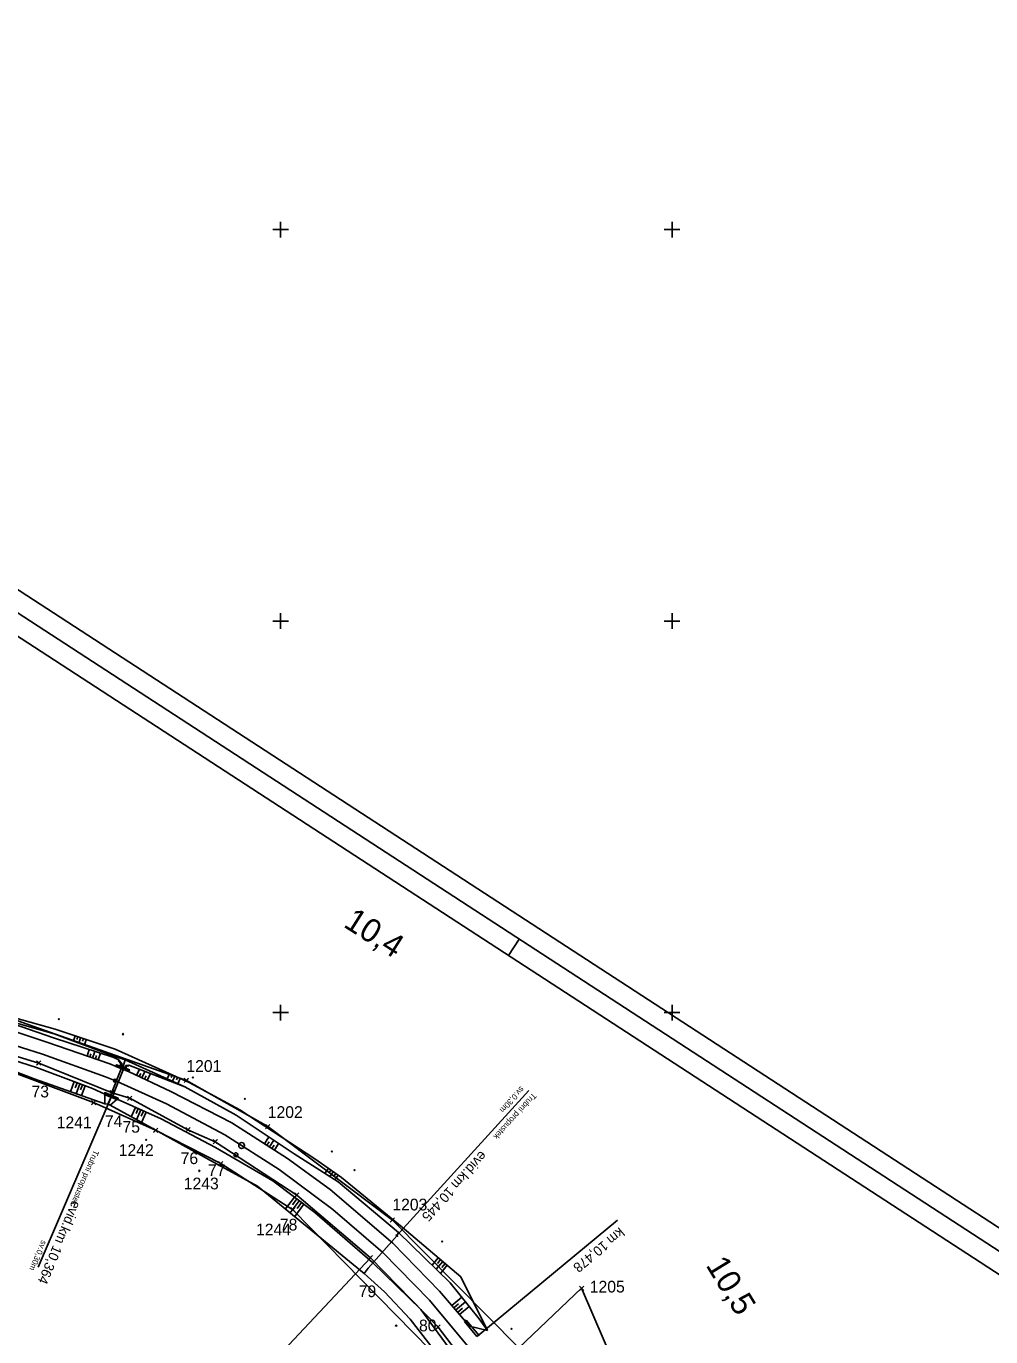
# Model space of a CAD drawing. Extents: x -866402 to -860377, y -1041908 to -1038598.
# Drawn here: x -861965 to -861718.6, y -1039382.8 to -1039048.1 of the extents above; entities that cross this region are included whole.
import ezdxf

# ---------------------------------------------------------------- set-up
doc = ezdxf.new("R2010")
doc.units = 0
for name, color, linetype in [('PS 01 trasa', 7, 'Continuous'), ('PS 02 trasa', 7, 'Continuous'), ('SZDC', 7, 'Continuous'), ('Vrstva 1', 7, 'Continuous'), ('Vrstva 16', 7, 'Continuous'), ('Vrstva 19', 7, 'Continuous'), ('Vrstva 48', 7, 'Continuous'), ('Vrstva 49', 7, 'Continuous'), ('Vrstva 5', 7, 'Continuous'), ('Vrstva 60', 7, 'Continuous'), ('Vrstva 7', 7, 'Continuous'), ('Vrstva 9', 7, 'Continuous')]:
    doc.layers.add(name, color=color, linetype=linetype)

msp = doc.modelspace()

# ---------------------------------------------------------------- linework, layer by layer
at = {"layer": 'PS 01 trasa'}
msp.add_lwpolyline([(-862082.39, -1039277.83), (-862079, -1039278.79), (-862057.7, -1039284.82), (-862054.64, -1039285.74), (-862009.62, -1039298.66), (-861985.7, -1039305.58), (-861961.75, -1039312.87), (-861943.02, -1039320.45), (-861938.52, -1039321.88), (-861923.67, -1039329.91), (-861916.69, -1039332.97), (-861895.86, -1039346.6), (-861877.06, -1039362.59), (-861859.77, -1039380.3), (-861844.87, -1039399.82)], dxfattribs=at)
at = {"layer": 'PS 02 trasa'}
msp.add_line((-861945.96, -1039436.13), (-861877.06, -1039362.59), dxfattribs=at)
msp.add_lwpolyline([(-861985.7, -1039305.58), (-861961.75, -1039312.87), (-861943.02, -1039320.45), (-861938.52, -1039321.88), (-861923.67, -1039329.91), (-861916.69, -1039332.97), (-861895.86, -1039346.6), (-861877.06, -1039362.59), (-861859.77, -1039380.3), (-861844.87, -1039399.82)], dxfattribs=at)
at = {"layer": 'SZDC'}
for points in [[(-862234.51, -1039218.03), (-862199.37, -1039224.74), (-862172.78, -1039232.45), (-862122.79, -1039257.25), (-862092.95, -1039265.69), (-862091.86, -1039266.04), (-862083.69, -1039268.63), (-862083.26, -1039268.77), (-862042.87, -1039279.64), (-861979.98, -1039297.59), (-861924.06, -1039317.33), (-861903.27, -1039329.1), (-861871.45, -1039352.97), (-861839.12, -1039385.66), (-861823.12, -1039370.41), (-861814.46, -1039390.55)], [(-861669.39, -1039610.88), (-861739.98, -1039582.51), (-861736.58, -1039570.11), (-861761.11, -1039550.44), (-861785.99, -1039518.1), (-861810.72, -1039466.47), (-861837.37, -1039424.62), (-861848.52, -1039406.82), (-861855.53, -1039393.66), (-861857.34, -1039390.64), (-861896.85, -1039350.33), (-861915.3, -1039338.57), (-861931.91, -1039330.04), (-861947.75, -1039322.96), (-861987.36, -1039308.17), (-862085.83, -1039279.58), (-862090.03, -1039278.64), (-862095.47, -1039277.41), (-862098.88, -1039276.65), (-862122.58, -1039271.04), (-862135.01, -1039264.12), (-862179.78, -1039258.36), (-862197.34, -1039258.12), (-862239.36, -1039240.49)]]:
    msp.add_lwpolyline(points, dxfattribs=at)
at = {"layer": 'Vrstva 1'}
msp.add_line((-861841.8, -1039285.41), (-861839.08, -1039281.22), dxfattribs=at)
for points in [[(-862350.36, -1039297.02), (-861294.1, -1039983.97), (-861132.18, -1039735), (-862188.44, -1039048.05)], [(-862186.98, -1039054.97), (-861139.1, -1039736.46), (-861295.57, -1039977.05), (-862343.44, -1039295.55)], [(-862336.53, -1039294.09), (-861468.88, -1039858.37), (-861317.86, -1039626.16), (-862185.51, -1039061.88)], [(-862185.51, -1039061.88), (-861317.86, -1039626.16), (-861468.88, -1039858.37), (-862336.53, -1039294.09)]]:
    msp.add_lwpolyline(points, close=True, dxfattribs=at)
msp.add_lwpolyline([(-861982.25, -1039303.97), (-861976.96, -1039305.52), (-861960.8, -1039310.59), (-861944.73, -1039316.39), (-861941.75, -1039317.61), (-861929.17, -1039323.27), (-861914.24, -1039331.25), (-861900.34, -1039340.05), (-861886.66, -1039350.25), (-861873.88, -1039361.31), (-861861.93, -1039373.45), (-861850.99, -1039386.62), (-861841.42, -1039400.15), (-861832.64, -1039414.5), (-861824.82, -1039428.99), (-861817.53, -1039443.72)], dxfattribs=at)
msp.add_circle((-861942.24, -1039317.4), 0.4, dxfattribs=at)
at = {"layer": 'Vrstva 16'}
for p, q in [((-861940.56, -1039312.89), (-861941.27, -1039312.06)), ((-861939.28, -1039313.71), (-861939.47, -1039313.49))]:
    msp.add_line(p, q, dxfattribs=at)
for points in [[(-861941.27, -1039312.06), (-861941.38, -1039312.28), (-861940.84, -1039312.98)], [(-861940.94, -1039313.63), (-861940.84, -1039312.98), (-861940.56, -1039312.89), (-861940.56, -1039313.84), (-861940.94, -1039313.63)], [(-861939.63, -1039314.11), (-861939.28, -1039313.71), (-861938.77, -1039313.59), (-861938.74, -1039313.41), (-861939.47, -1039313.49), (-861939.84, -1039313.98), (-861939.63, -1039314.11)]]:
    msp.add_lwpolyline(points, dxfattribs=at)
at = {"layer": 'Vrstva 19'}
for p, q in [((-861943.52, -1039321.39), (-861940.58, -1039313.92)), ((-861942.98, -1039321.61), (-861940.03, -1039314.15)), ((-861942.07, -1039313.75), (-861941.91, -1039313.31)), ((-861938.8, -1039315.05), (-861942.07, -1039313.75)), ((-861942.07, -1039313.75), (-861942.07, -1039313.75)), ((-861941.97, -1039313.79), (-861942.07, -1039313.75)), ((-861941.97, -1039313.79), (-861941.84, -1039313.42)), ((-861941.97, -1039313.79), (-861941.97, -1039313.79)), ((-861941.91, -1039313.31), (-861941.91, -1039313.31)), ((-861941.91, -1039313.31), (-861941.84, -1039313.42)), ((-861938.61, -1039314.6), (-861941.91, -1039313.31)), ((-861941.84, -1039313.42), (-861938.74, -1039314.65)), ((-861938.89, -1039315.03), (-861938.8, -1039315.05)), ((-861938.63, -1039314.6), (-861938.8, -1039315.05)), ((-861938.74, -1039314.65), (-861938.61, -1039314.6)), ((-861945.03, -1039320.88), (-861944.86, -1039320.44)), ((-861945.03, -1039320.88), (-861945.03, -1039320.88)), ((-861941.68, -1039322.25), (-861945.03, -1039320.88)), ((-861944.91, -1039320.84), (-861941.73, -1039322.14)), ((-861943.27, -1039321.5), (-861944.91, -1039320.84)), ((-861944.86, -1039320.44), (-861944.86, -1039320.44)), ((-861870.36, -1039356.99), (-861836.59, -1039319.85)), ((-861943.31, -1039321.58), (-861961.89, -1039365.02)), ((-861941.73, -1039322.14), (-861943.27, -1039321.5)), ((-861941.73, -1039322.14), (-861941.73, -1039322.14)), ((-861941.68, -1039322.25), (-861941.68, -1039322.25)), ((-861941.49, -1039321.82), (-861941.49, -1039321.82)), ((-861870.25, -1039356.91), (-861877.67, -1039365.28))]:
    msp.add_line(p, q, dxfattribs=at)
for points in [[(-861942.07, -1039313.75), (-861941.91, -1039313.31), (-861938.63, -1039314.6)], [(-861941.97, -1039313.79), (-861941.84, -1039313.42), (-861941.84, -1039313.42)], [(-861941.84, -1039313.42), (-861940.94, -1039313.63), (-861940.56, -1039313.84), (-861940.31, -1039314.03), (-861939.84, -1039313.98), (-861939.63, -1039314.11), (-861938.74, -1039314.65)], [(-861938.89, -1039315.03), (-861938.74, -1039314.65), (-861938.74, -1039314.65), (-861938.88, -1039315.03), (-861938.89, -1039315.03)], [(-861938.8, -1039315.05), (-861938.8, -1039315.05), (-861938.61, -1039314.6), (-861938.63, -1039314.6)], [(-861944.86, -1039320.44), (-861944.78, -1039320.47), (-861944.91, -1039320.84), (-861945.03, -1039320.88)], [(-861945.03, -1039320.88), (-861944.86, -1039320.44), (-861941.49, -1039321.82), (-861941.68, -1039322.25), (-861945.03, -1039320.88)], [(-861941.73, -1039322.14), (-861941.58, -1039321.78), (-861941.49, -1039321.82), (-861941.68, -1039322.25), (-861941.73, -1039322.14)]]:
    msp.add_lwpolyline(points, dxfattribs=at)
for centre, major_axis, ratio, start_param, end_param in [((-861940.31, -1039314.03), (0.275, -0.116), 0.000647, 3.131587, 6.293191), ((-861940.31, -1039314.03), (-0.275, 0.116), 0.001128, 3.138237, 6.286541), ((-861943.25, -1039321.5), (0.268, -0.113), 0.020449, 3.099556, 6.325222), ((-861943.25, -1039321.5), (-0.268, 0.113), 0.040065, 6.253672, 9.454291), ((-861870.31, -1039356.98), (-0.191, 0.167), 0.147773, 4.084824, 7.877385), ((-861870.31, -1039356.98), (-0.191, 0.167), 0.147773, 6.087523, 10.368009)]:
    msp.add_ellipse(centre, major_axis=major_axis, ratio=ratio, start_param=start_param, end_param=end_param, dxfattribs=at)
at = {"layer": 'Vrstva 48'}
for p, q in [((-861952.5, -1039305.93), (-861952.93, -1039307.24)), ((-861951.79, -1039306.16), (-861952.01, -1039306.83)), ((-861951.08, -1039306.4), (-861951.53, -1039307.77)), ((-861950.36, -1039306.63), (-861950.59, -1039307.33)), ((-861949.65, -1039306.87), (-861950.12, -1039308.29)), ((-861949.43, -1039311.11), (-861948.85, -1039309.42)), ((-861948.72, -1039311.35), (-861948.43, -1039310.5)), ((-861948.01, -1039311.6), (-861947.42, -1039309.89)), ((-861947.3, -1039311.84), (-861947.01, -1039310.98)), ((-861946.6, -1039312.09), (-861945.99, -1039310.35)), ((-861952.7, -1039317.63), (-861953.66, -1039320.2)), ((-861936.76, -1039316.02), (-861936.03, -1039314.46)), ((-861936.08, -1039316.34), (-861935.71, -1039315.54)), ((-861935.4, -1039316.66), (-861934.63, -1039315)), ((-861934.72, -1039316.98), (-861934.33, -1039316.13)), ((-861934.04, -1039317.3), (-861933.22, -1039315.55)), ((-861928.34, -1039315.6), (-861928.94, -1039316.92)), ((-861927.66, -1039315.91), (-861927.96, -1039316.57)), ((-861926.97, -1039316.22), (-861927.57, -1039317.54)), ((-861926.29, -1039316.53), (-861926.59, -1039317.19)), ((-861925.61, -1039316.84), (-861926.2, -1039318.15)), ((-861951.99, -1039317.89), (-861952.47, -1039319.17)), ((-861951.29, -1039318.16), (-861952.25, -1039320.7)), ((-861950.59, -1039318.42), (-861951.07, -1039319.68)), ((-861949.89, -1039318.69), (-861950.83, -1039321.19)), ((-861937.05, -1039324.21), (-861938.12, -1039326.62)), ((-861936.37, -1039324.52), (-861936.92, -1039325.75)), ((-861935.68, -1039324.82), (-861936.8, -1039327.35)), ((-861935, -1039325.13), (-861935.57, -1039326.42)), ((-861934.31, -1039325.43), (-861935.48, -1039328.07)), ((-861904.11, -1039333.48), (-861903, -1039331.73)), ((-861903.48, -1039333.88), (-861902.92, -1039333.02)), ((-861902.85, -1039334.29), (-861901.74, -1039332.56)), ((-861902.21, -1039334.69), (-861901.67, -1039333.83)), ((-861901.58, -1039335.09), (-861900.49, -1039333.39)), ((-861887.78, -1039339.77), (-861888.66, -1039341.05)), ((-861887.16, -1039340.2), (-861887.6, -1039340.83)), ((-861886.55, -1039340.63), (-861887.4, -1039341.86)), ((-861885.93, -1039341.06), (-861886.35, -1039341.66)), ((-861885.31, -1039341.49), (-861886.14, -1039342.67)), ((-861896.43, -1039347.14), (-861898.71, -1039350.15)), ((-861895.83, -1039347.59), (-861896.98, -1039349.11)), ((-861895.23, -1039348.04), (-861897.55, -1039351.1)), ((-861894.04, -1039348.95), (-861896.39, -1039352.06)), ((-861894.64, -1039348.49), (-861895.8, -1039350.04)), ((-861859.72, -1039362.6), (-861861.31, -1039364.49)), ((-861858.58, -1039363.57), (-861860.24, -1039365.54)), ((-861859.15, -1039363.09), (-861859.96, -1039364.05)), ((-861857.43, -1039364.54), (-861859.16, -1039366.59)), ((-861858, -1039364.05), (-861858.85, -1039365.06)), ((-861856.26, -1039374.84), (-861853.72, -1039372.69)), ((-861855.78, -1039375.41), (-861854.52, -1039374.34)), ((-861855.29, -1039375.98), (-861852.78, -1039373.85)), ((-861854.81, -1039376.56), (-861853.56, -1039375.5)), ((-861854.32, -1039377.13), (-861851.84, -1039375.03))]:
    msp.add_line(p, q, dxfattribs=at)
at = {"layer": 'Vrstva 49'}
for p, q in [((-861958.02, -1039306.42), (-861975.35, -1039300.44)), ((-861975.35, -1039300.44), (-861957.8, -1039305.43)), ((-861974.71, -1039299.42), (-861957.58, -1039304.25)), ((-861976.09, -1039302.12), (-861959.66, -1039307.56)), ((-861942.22, -1039309.32), (-861957.58, -1039304.25)), ((-861956.84, -1039301.48), (-861956.48, -1039301.84)), ((-861956.84, -1039301.84), (-861956.48, -1039301.48)), ((-861943.64, -1039313.11), (-861959.66, -1039307.56)), ((-861942.82, -1039311.39), (-861958.02, -1039306.42)), ((-861957.8, -1039305.43), (-861942.58, -1039311.09)), ((-861940.42, -1039305.33), (-861940.07, -1039305.68)), ((-861940.42, -1039305.68), (-861940.07, -1039305.33)), ((-861962.38, -1039313.98), (-861977.62, -1039309.18)), ((-861923.34, -1039317.87), (-861942.22, -1039309.32)), ((-861976.17, -1039311.84), (-861962.92, -1039316.94)), ((-861948, -1039319.4), (-861962.38, -1039313.98)), ((-861941.27, -1039312.06), (-861942.82, -1039311.39)), ((-861942.58, -1039311.09), (-861939.72, -1039312.06)), ((-861940.31, -1039314.03), (-861939.72, -1039312.06)), ((-861924.48, -1039318.93), (-861939.72, -1039312.06)), ((-861924.48, -1039318.93), (-861938.74, -1039313.41)), ((-861944.9, -1039323.28), (-861962.92, -1039316.94)), ((-861922.55, -1039316.43), (-861922.2, -1039316.78)), ((-861922.55, -1039316.78), (-861922.2, -1039316.43)), ((-861944.9, -1039323.28), (-861944.91, -1039320.84)), ((-861912.43, -1039328.18), (-861928.03, -1039320.11)), ((-861924.48, -1039318.93), (-861911.36, -1039326.21)), ((-861923.34, -1039317.87), (-861910.43, -1039324.84)), ((-861943.27, -1039321.5), (-861944.09, -1039323.37)), ((-861943.56, -1039323.64), (-861941.73, -1039322.14)), ((-861932.02, -1039329.97), (-861943.56, -1039323.64)), ((-861930.47, -1039327.14), (-861941.73, -1039322.14)), ((-861909.27, -1039321.87), (-861908.92, -1039322.22)), ((-861909.27, -1039322.22), (-861908.92, -1039321.87)), ((-861930.47, -1039327.14), (-861916.62, -1039334.49)), ((-861911.36, -1039326.21), (-861896.5, -1039336.03)), ((-861910.43, -1039324.84), (-861891.29, -1039337.33)), ((-861932.02, -1039329.97), (-861917.89, -1039337.73)), ((-861898.2, -1039337.25), (-861912.43, -1039328.18)), ((-861934.53, -1039332.3), (-861934.18, -1039332.66)), ((-861934.53, -1039332.66), (-861934.18, -1039332.3)), ((-861917.89, -1039337.73), (-861905.86, -1039344.29)), ((-861916.62, -1039334.49), (-861901.97, -1039342.95)), ((-861898.2, -1039337.25), (-861887.33, -1039345.15)), ((-861885.3, -1039343.2), (-861896.5, -1039336.03)), ((-861884.46, -1039342.08), (-861891.29, -1039337.33)), ((-861887.06, -1039335.26), (-861886.7, -1039335.61)), ((-861887.06, -1039335.61), (-861886.7, -1039335.26)), ((-861920.94, -1039340.22), (-861920.58, -1039340.57)), ((-861920.94, -1039340.57), (-861920.58, -1039340.22)), ((-861881.3, -1039340.06), (-861880.95, -1039340.41)), ((-861881.3, -1039340.41), (-861880.95, -1039340.06)), ((-861878.66, -1039366.59), (-861905.86, -1039344.29)), ((-861891.26, -1039351.05), (-861901.97, -1039342.95)), ((-861869.87, -1039356.16), (-861885.3, -1039343.2)), ((-861868.96, -1039354.83), (-861884.46, -1039342.08)), ((-861887.33, -1039345.15), (-861871.35, -1039358.85)), ((-861876.5, -1039363.79), (-861891.26, -1039351.05)), ((-861870.25, -1039356.91), (-861869.87, -1039356.16)), ((-861853.95, -1039367.47), (-861868.96, -1039354.83)), ((-861859.37, -1039371.18), (-861871.35, -1039358.85)), ((-861858.91, -1039358.3), (-861858.55, -1039358.66)), ((-861858.91, -1039358.66), (-861858.55, -1039358.3)), ((-861864.21, -1039375.81), (-861876.5, -1039363.79)), ((-861878.66, -1039366.59), (-861877.67, -1039365.28)), ((-861853.95, -1039367.47), (-861847.14, -1039381.2)), ((-861851.79, -1039380.11), (-861859.37, -1039371.18)), ((-861870.64, -1039379.78), (-861870.28, -1039380.14)), ((-861870.64, -1039380.14), (-861870.28, -1039379.78)), ((-861856.36, -1039391.84), (-861866.89, -1039378.33)), ((-861847.14, -1039381.2), (-861851.79, -1039380.11)), ((-861841.16, -1039380.62), (-861840.81, -1039380.97)), ((-861841.16, -1039380.97), (-861840.81, -1039380.62))]:
    msp.add_line(p, q, dxfattribs=at)
for points in [[(-861943.64, -1039313.11), (-861941.97, -1039313.79), (-861941.84, -1039313.42), (-861940.94, -1039313.63), (-861940.84, -1039312.98), (-861941.38, -1039312.28), (-861941.27, -1039312.06)], [(-861941.27, -1039312.06), (-861940.56, -1039312.89), (-861940.56, -1039313.84), (-861940.31, -1039314.03), (-861939.84, -1039313.98)], [(-861938.74, -1039313.41), (-861939.47, -1039313.49), (-861939.84, -1039313.98)], [(-861928.03, -1039320.11), (-861938.88, -1039315.03), (-861938.74, -1039314.65), (-861939.63, -1039314.11), (-861939.28, -1039313.71), (-861938.77, -1039313.59), (-861938.74, -1039313.41)], [(-861948, -1039319.4), (-861944.91, -1039320.84), (-861944.91, -1039320.84)], [(-861941.73, -1039322.14), (-861943.27, -1039321.5), (-861944.91, -1039320.84)], [(-861944.9, -1039323.28), (-861944.09, -1039323.37), (-861943.56, -1039323.64)], [(-861869.87, -1039356.16), (-861856.68, -1039369.01), (-861849.26, -1039378.24), (-861847.14, -1039381.2)], [(-861866.89, -1039378.33), (-861873.47, -1039371.33), (-861878.66, -1039366.59)], [(-861864.21, -1039375.81), (-861854.39, -1039389.22), (-861848.4, -1039396.32), (-861845.14, -1039401.94), (-861835.28, -1039416.12), (-861827.84, -1039430.54), (-861821.03, -1039445.07)]]:
    msp.add_lwpolyline(points, dxfattribs=at)
at = {"layer": 'Vrstva 5'}
for p, q in [((-861902, -1039100), (-861898, -1039100)), ((-861900, -1039098), (-861900, -1039102)), ((-861802, -1039100), (-861798, -1039100)), ((-861800, -1039098), (-861800, -1039102)), ((-861902, -1039200), (-861898, -1039200)), ((-861900, -1039198), (-861900, -1039202)), ((-861802, -1039200), (-861798, -1039200)), ((-861800, -1039198), (-861800, -1039202)), ((-861902, -1039300), (-861898, -1039300)), ((-861900, -1039298), (-861900, -1039302)), ((-861802, -1039300), (-861798, -1039300)), ((-861800, -1039298), (-861800, -1039302))]:
    msp.add_line(p, q, dxfattribs=at)
at = {"layer": 'Vrstva 60'}
for p, q in [((-861961.3, -1039313.32), (-861962.3, -1039312.32)), ((-861961.3, -1039312.42), (-861962.3, -1039313.42)), ((-861962.2, -1039313.32), (-861961.2, -1039312.32)), ((-861962.2, -1039312.42), (-861961.2, -1039313.42)), ((-861961.75, -1039312.87), (-861961.75, -1039312.87)), ((-861923.61, -1039317.78), (-861924.61, -1039316.78)), ((-861923.61, -1039316.88), (-861924.61, -1039317.88)), ((-861924.51, -1039317.78), (-861923.51, -1039316.78)), ((-861924.51, -1039316.88), (-861923.51, -1039317.88)), ((-861924.06, -1039317.33), (-861924.06, -1039317.33)), ((-861942.57, -1039320.9), (-861943.57, -1039319.9)), ((-861942.57, -1039320), (-861943.57, -1039321)), ((-861943.47, -1039320.9), (-861942.47, -1039319.9)), ((-861943.47, -1039320), (-861942.47, -1039321)), ((-861943.02, -1039320.45), (-861943.02, -1039320.45)), ((-861947.3, -1039323.41), (-861948.3, -1039322.41)), ((-861947.3, -1039322.51), (-861948.3, -1039323.51)), ((-861948.2, -1039323.41), (-861947.2, -1039322.41)), ((-861948.2, -1039322.51), (-861947.2, -1039323.51)), ((-861947.75, -1039322.96), (-861947.75, -1039322.96)), ((-861938.07, -1039322.33), (-861939.07, -1039321.33)), ((-861938.07, -1039321.43), (-861939.07, -1039322.43)), ((-861938.97, -1039322.33), (-861937.97, -1039321.33)), ((-861938.97, -1039321.43), (-861937.97, -1039322.43)), ((-861938.52, -1039321.88), (-861938.52, -1039321.88)), ((-861931.46, -1039330.49), (-861932.46, -1039329.49)), ((-861931.46, -1039329.59), (-861932.46, -1039330.59)), ((-861932.36, -1039330.49), (-861931.36, -1039329.49)), ((-861932.36, -1039329.59), (-861931.36, -1039330.59)), ((-861931.91, -1039330.04), (-861931.91, -1039330.04)), ((-861923.22, -1039330.36), (-861924.22, -1039329.36)), ((-861923.22, -1039329.46), (-861924.22, -1039330.46)), ((-861924.12, -1039330.36), (-861923.12, -1039329.36)), ((-861924.12, -1039329.46), (-861923.12, -1039330.46)), ((-861923.67, -1039329.91), (-861923.67, -1039329.91)), ((-861902.82, -1039329.55), (-861903.82, -1039328.55)), ((-861902.82, -1039328.65), (-861903.82, -1039329.65)), ((-861903.72, -1039329.55), (-861902.72, -1039328.55)), ((-861903.72, -1039328.65), (-861902.72, -1039329.65)), ((-861903.27, -1039329.1), (-861903.27, -1039329.1)), ((-861916.24, -1039333.42), (-861917.24, -1039332.42)), ((-861916.24, -1039332.52), (-861917.24, -1039333.52)), ((-861917.14, -1039333.42), (-861916.14, -1039332.42)), ((-861917.14, -1039332.52), (-861916.14, -1039333.52)), ((-861916.69, -1039332.97), (-861916.69, -1039332.97)), ((-861914.85, -1039339.02), (-861915.85, -1039338.02)), ((-861914.85, -1039338.12), (-861915.85, -1039339.12)), ((-861915.75, -1039339.02), (-861914.75, -1039338.02)), ((-861915.75, -1039338.12), (-861914.75, -1039339.12)), ((-861915.3, -1039338.57), (-861915.3, -1039338.57)), ((-861895.41, -1039347.05), (-861896.41, -1039346.05)), ((-861895.41, -1039346.15), (-861896.41, -1039347.15)), ((-861896.31, -1039347.05), (-861895.31, -1039346.05)), ((-861896.31, -1039346.15), (-861895.31, -1039347.15)), ((-861895.86, -1039346.6), (-861895.86, -1039346.6)), ((-861896.4, -1039350.78), (-861897.4, -1039349.78)), ((-861896.4, -1039349.88), (-861897.4, -1039350.88)), ((-861897.3, -1039350.78), (-861896.3, -1039349.78)), ((-861897.3, -1039349.88), (-861896.3, -1039350.88)), ((-861896.85, -1039350.33), (-861896.85, -1039350.33)), ((-861871, -1039353.42), (-861872, -1039352.42)), ((-861871, -1039352.52), (-861872, -1039353.52)), ((-861871.9, -1039353.42), (-861870.9, -1039352.42)), ((-861871.9, -1039352.52), (-861870.9, -1039353.52)), ((-861871.45, -1039352.97), (-861871.45, -1039352.97)), ((-861876.6, -1039363.04), (-861877.6, -1039362.04)), ((-861876.6, -1039362.14), (-861877.6, -1039363.14)), ((-861877.51, -1039363.04), (-861876.51, -1039362.04)), ((-861877.51, -1039362.14), (-861876.51, -1039363.14)), ((-861877.06, -1039362.59), (-861877.06, -1039362.59)), ((-861822.67, -1039370.86), (-861823.67, -1039369.86)), ((-861822.67, -1039369.96), (-861823.67, -1039370.96)), ((-861823.57, -1039370.86), (-861822.57, -1039369.86)), ((-861823.57, -1039369.96), (-861822.57, -1039370.96)), ((-861823.12, -1039370.41), (-861823.12, -1039370.41)), ((-861859.32, -1039380.75), (-861860.32, -1039379.75)), ((-861859.32, -1039379.85), (-861860.32, -1039380.85)), ((-861860.21, -1039380.75), (-861859.21, -1039379.75)), ((-861860.21, -1039379.85), (-861859.21, -1039380.85)), ((-861859.77, -1039380.3), (-861859.77, -1039380.3))]:
    msp.add_line(p, q, dxfattribs=at)
at = {"layer": 'Vrstva 7'}
msp.add_line((-861911.47, -1039336.3), (-861911.37, -1039336.3), dxfattribs=at)
for centre, radius in [((-861909.95, -1039333.96), 0.75), ((-861911.42, -1039336.3), 0.5)]:
    msp.add_circle(centre, radius, dxfattribs=at)
at = {"layer": 'Vrstva 9'}
for p, q in [((-861849.62, -1039382.55), (-861813.92, -1039353)), ((-861852.58, -1039378.51), (-861853.05, -1039378.89)), ((-861853.05, -1039378.89), (-861849.85, -1039382.74)), ((-861849.39, -1039382.36), (-861852.58, -1039378.51)), ((-861849.85, -1039382.74), (-861849.39, -1039382.36)), ((-861849.39, -1039382.36), (-861848.93, -1039381.97))]:
    msp.add_line(p, q, dxfattribs=at)

# ---------------------------------------------------------------- texts
at = {"layer": 'Vrstva 19'}
for s, height, rotation, p in [('Trubní propustek', 1.5, 227.7234, (-861835.56, -1039320.37)), ('sv.0,30m', 1.5, 227.7234, (-861838.7, -1039318.72)), ('Trubní propustek', 1.5, 246.8421, (-861947.69, -1039334.98)), ('evid.km 10,445', 2.5, 227.7234, (-861848.87, -1039335.14)), ('evid.km 10,364', 2.5, 246.8421, (-861953.17, -1039347.81)), ('sv.0,30m', 1.5, 246.8421, (-861961.02, -1039358.02))]:
    msp.add_text(s, height=height, rotation=rotation, dxfattribs=at).set_placement(p)
at = {"layer": 'Vrstva 60'}
for s, p in [('1201', (-861924.06, -1039315.13)), ('73', (-861963.61, -1039321.66)), ('1202', (-861903.27, -1039326.9)), ('1241', (-861957.17, -1039329.54)), ('74', (-861944.87, -1039329.23)), ('75', (-861940.37, -1039330.66)), ('1242', (-861941.33, -1039336.61)), ('76', (-861925.53, -1039338.69)), ('77', (-861918.55, -1039341.75)), ('1243', (-861924.72, -1039345.15)), ('1203', (-861871.45, -1039350.52)), ('1244', (-861906.27, -1039356.91)), ('78', (-861900.18, -1039355.66)), ('79', (-861880.04, -1039372.67)), ('1205', (-861821.02, -1039371.49)), ('80', (-861864.64, -1039381.41))]:
    msp.add_text(s, height=3, dxfattribs=at).set_placement(p)
at = {"layer": 'Vrstva 7'}
for s, rotation, p in [('10,4', 327.645, (-861884.2, -1039277.93)), ('10,5', 301.4808, (-861791.53, -1039364.51))]:
    msp.add_text(s, height=6, rotation=rotation, dxfattribs=at).set_placement(p)
at = {"layer": 'Vrstva 9'}
msp.add_text('km 10,478', height=2.5, rotation=219.6138, dxfattribs=at).set_placement((-861813.48, -1039354.7))

doc.saveas('drawing.dxf')
